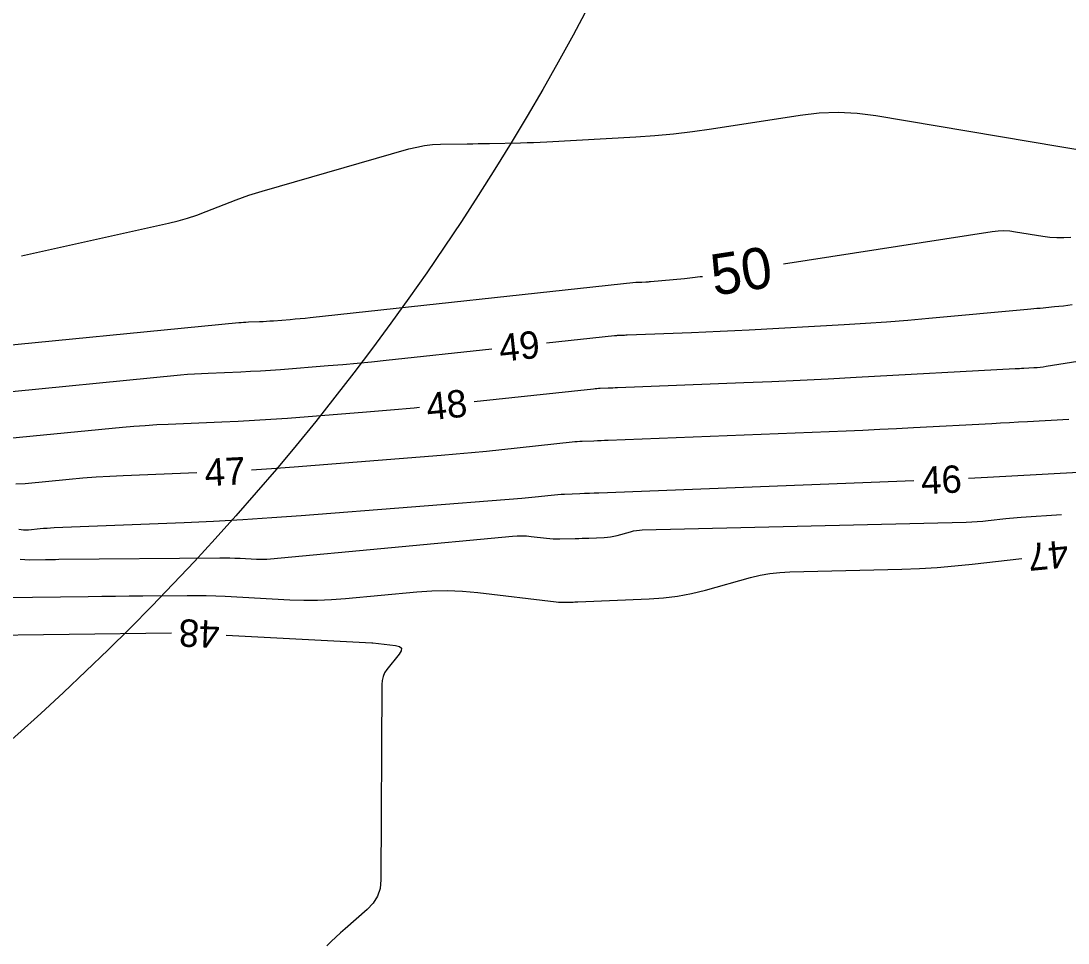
# Model space of a CAD drawing. Extents: x 2384780 to 2405861, y 547869 to 573706.
# Drawn here: x 2395808.1 to 2395884.7, y 552399.7 to 552467 of the extents above; entities that cross this region are included whole.
import ezdxf

# ---------------------------------------------------------------- set-up
doc = ezdxf.new("R2010")
doc.units = 0
for name, color, linetype in [('Old_Level_60', 7, 'Continuous'), ('Old_Level_61', 7, 'Continuous'), ('Old_Level_63', 7, 'Continuous')]:
    doc.layers.add(name, color=color, linetype=linetype)

msp = doc.modelspace()

# ---------------------------------------------------------------- linework, layer by layer
at = {"layer": 'Old_Level_60'}
for points in [[(2395808.181, 552449.87875), (2395818.92625, 552452.28), (2395819.62425, 552452.45), (2395820.3145, 552452.646), (2395820.99675, 552452.868), (2395821.671, 552453.11625), (2395823.8605, 552453.96975), (2395824.3315, 552454.147), (2395824.80625, 552454.3135), (2395825.28475, 552454.46875), (2395825.76675, 552454.61325), (2395836.491, 552457.68925), (2395837.06175, 552457.833), (2395837.63825, 552457.93825), (2395838.2205, 552458.005), (2395838.8085, 552458.0335), (2395840.7385, 552458.06325), (2395841.152, 552458.07), (2395841.5655, 552458.0775), (2395841.979, 552458.0855), (2395842.3925, 552458.094), (2395844.64325, 552458.1425), (2395845.1255, 552458.15475), (2395845.6075, 552458.17125), (2395846.0895, 552458.1915), (2395846.57125, 552458.216), (2395853.06225, 552458.57225), (2395854.4515, 552458.66575), (2395855.837, 552458.79375), (2395857.219, 552458.956), (2395858.59725, 552459.15275), (2395865.07375, 552460.15875), (2395866.46125, 552460.31825), (2395867.848, 552460.3655), (2395869.234, 552460.30025), (2395870.61925, 552460.123), (2395886.36225, 552457.46875)], [(2395884.9525, 552446.3155), (2395884.63125, 552446.266), (2395884.30925, 552446.222), (2395883.9865, 552446.18375), (2395883.663, 552446.151), (2395882.6055, 552446.053), (2395882.37875, 552446.03225), (2395882.15225, 552446.01125), (2395881.9255, 552445.99025), (2395881.699, 552445.96925), (2395874.4855, 552445.30225), (2395872.939, 552445.16675), (2395871.39175, 552445.04575), (2395869.84325, 552444.9395), (2395868.29375, 552444.84775), (2395861.34475, 552444.47), (2395860.29575, 552444.415), (2395859.24625, 552444.364), (2395858.197, 552444.31675), (2395857.14725, 552444.2735), (2395852.428, 552444.08775), (2395852.33825, 552444.08425), (2395852.2485, 552444.08075), (2395852.1585, 552444.07725), (2395852.06875, 552444.07375), (2395851.77525, 552444.06225), (2395851.7125, 552444.05925), (2395851.64975, 552444.055), (2395851.587, 552444.05), (2395851.5245, 552444.04375), (2395846.5375, 552443.50575)], [(2395842.5605, 552443.07675), (2395834.82675, 552442.2425), (2395833.77025, 552442.13225), (2395832.713, 552442.02975), (2395831.655, 552441.93475), (2395830.5965, 552441.8475), (2395827.10125, 552441.57175), (2395826.37775, 552441.51825), (2395825.65375, 552441.47175), (2395824.9295, 552441.43225), (2395824.20475, 552441.39975), (2395821.83625, 552441.305), (2395821.329, 552441.28125), (2395820.82225, 552441.25), (2395820.316, 552441.2115), (2395819.81025, 552441.16575), (2395805.49125, 552439.7675)], [(2395886.746, 552442.398), (2395883.0635, 552441.79775), (2395882.8385, 552441.764), (2395882.613, 552441.7365), (2395882.38675, 552441.715), (2395882.15975, 552441.6995), (2395881.4175, 552441.659), (2395881.2585, 552441.65025), (2395881.0995, 552441.6415), (2395880.94025, 552441.633), (2395880.78125, 552441.62425), (2395869.17175, 552440.993), (2395867.121, 552440.8855), (2395865.07, 552440.7855), (2395863.01875, 552440.69325), (2395860.967, 552440.60875), (2395851.74275, 552440.246), (2395851.56725, 552440.239), (2395851.3915, 552440.232), (2395851.216, 552440.22525), (2395851.0405, 552440.21825), (2395850.46675, 552440.19575), (2395850.344, 552440.18975), (2395850.22125, 552440.18175), (2395850.09875, 552440.17175), (2395849.9765, 552440.15975), (2395841.252, 552439.2185)], [(2395837.27275, 552438.8105), (2395836.88475, 552438.77275), (2395835.1365, 552438.616), (2395833.387, 552438.4715), (2395827.61075, 552438.016), (2395826.415, 552437.9275), (2395825.2185, 552437.85075), (2395824.0215, 552437.78525), (2395822.8235, 552437.73175), (2395818.9095, 552437.57525), (2395818.07125, 552437.5355), (2395817.23375, 552437.484), (2395816.39725, 552437.4205), (2395815.56125, 552437.345), (2395807.28875, 552436.537)], [(2395884.7155, 552437.93725), (2395881.67925, 552437.771), (2395881.0285, 552437.7355), (2395880.37775, 552437.7), (2395879.72725, 552437.6645), (2395879.0765, 552437.629), (2395873.34925, 552437.31775), (2395872.122, 552437.25325), (2395870.8945, 552437.1935), (2395869.66675, 552437.13825), (2395868.43875, 552437.08775), (2395851.0575, 552436.404), (2395850.796, 552436.39375), (2395850.53475, 552436.3835), (2395850.27325, 552436.37325), (2395850.012, 552436.36275), (2395849.15825, 552436.32925), (2395848.9755, 552436.3205), (2395848.79275, 552436.30875), (2395848.6105, 552436.29375), (2395848.42825, 552436.2755), (2395843.2705, 552435.71925), (2395842.16475, 552435.604), (2395841.05825, 552435.49675), (2395839.95125, 552435.39725), (2395838.84325, 552435.306), (2395828.12, 552434.46025), (2395826.45225, 552434.33675), (2395824.99725, 552434.24325)], [(2395821.00225, 552434.046), (2395815.62225, 552433.83075), (2395814.63325, 552433.784), (2395813.645, 552433.72325), (2395812.65775, 552433.64825), (2395811.6715, 552433.559), (2395808.4515, 552433.24475), (2395807.76325, 552433.205)], [(2395888.07075, 552434.219), (2395880.5375, 552433.80625), (2395880.097, 552433.78225), (2395879.65625, 552433.75825), (2395879.21575, 552433.73425), (2395878.775, 552433.71025), (2395877.389, 552433.63475)], [(2395873.39275, 552433.4675), (2395850.372, 552432.562), (2395850.025, 552432.5485), (2395849.67775, 552432.53475), (2395849.33075, 552432.521), (2395848.98375, 552432.5075), (2395847.84975, 552432.46275), (2395847.607, 552432.45125), (2395847.3645, 552432.4355), (2395847.12225, 552432.4155), (2395846.88025, 552432.3915), (2395845.72675, 552432.26725), (2395845.4795, 552432.24125), (2395845.23225, 552432.21725), (2395844.9845, 552432.19525), (2395844.73675, 552432.17475), (2395828.6295, 552430.9045), (2395826.48925, 552430.746), (2395824.348, 552430.6085), (2395822.20525, 552430.4915), (2395820.0615, 552430.3955), (2395810.5705, 552430.01575), (2395810.31225, 552430.00375), (2395810.05425, 552429.98775), (2395809.79675, 552429.96825), (2395809.53925, 552429.945), (2395808.69875, 552429.863), (2395808.519, 552429.8525), (2395808.34025, 552429.8565), (2395808.1625, 552429.875), (2395807.9855, 552429.90775)], [(2395808.084, 552427.73475), (2395808.43175, 552427.70625), (2395808.782, 552427.7), (2395809.93025, 552427.7155), (2395810.17625, 552427.71875), (2395810.4225, 552427.7215), (2395810.6685, 552427.72425), (2395810.9145, 552427.7265), (2395822.68575, 552427.83375), (2395823.05275, 552427.83425), (2395823.41925, 552427.829), (2395823.786, 552427.818), (2395824.1525, 552427.80125), (2395825.34925, 552427.73725), (2395825.60575, 552427.72825), (2395825.862, 552427.72875), (2395826.118, 552427.7385), (2395826.37375, 552427.75775), (2395844.061, 552429.414), (2395844.40375, 552429.437), (2395844.746, 552429.442), (2395845.0885, 552429.42925), (2395845.4305, 552429.39825), (2395846.5475, 552429.2675), (2395846.787, 552429.24375), (2395847.027, 552429.22825), (2395847.2675, 552429.221), (2395847.50825, 552429.222), (2395848.652, 552429.24675), (2395848.897, 552429.25275), (2395849.142, 552429.25975), (2395849.387, 552429.26825), (2395849.632, 552429.27775), (2395850.7555, 552429.32475), (2395850.995, 552429.3415), (2395851.23275, 552429.37175), (2395851.468, 552429.4155), (2395851.7015, 552429.47275), (2395852.687, 552429.7445), (2395852.899, 552429.796), (2395853.11325, 552429.8345), (2395853.32925, 552429.8595), (2395853.54725, 552429.8715), (2395877.2205, 552430.44825), (2395877.6195, 552430.4625), (2395878.01775, 552430.4855), (2395878.41525, 552430.51775), (2395878.81225, 552430.559), (2395880.108, 552430.7085), (2395880.38575, 552430.73875), (2395880.664, 552430.76525), (2395880.94225, 552430.78825), (2395881.22125, 552430.8075), (2395884.184, 552430.99375)], [(2395806.95825, 552424.93425), (2395813.067, 552425.01675), (2395814.061, 552425.02975), (2395815.05475, 552425.0415), (2395816.04875, 552425.05225), (2395817.0425, 552425.06175), (2395820.28925, 552425.0915), (2395820.985, 552425.09225), (2395821.68025, 552425.08225), (2395822.3755, 552425.0615), (2395823.0705, 552425.02975), (2395827.80025, 552424.777), (2395828.8135, 552424.7415), (2395829.826, 552424.743), (2395830.8375, 552424.782), (2395831.8485, 552424.858), (2395837.06225, 552425.346), (2395838.179, 552425.42125), (2395839.29525, 552425.438), (2395840.41075, 552425.39575), (2395841.5255, 552425.29475), (2395847.25675, 552424.62475), (2395847.4125, 552424.60925), (2395847.56825, 552424.59925), (2395847.72425, 552424.5945), (2395847.8805, 552424.59525), (2395848.3915, 552424.60625), (2395848.501, 552424.60875), (2395848.6105, 552424.612), (2395848.71975, 552424.61575), (2395848.82925, 552424.62), (2395854.0435, 552424.83775), (2395855.0845, 552424.91075), (2395856.11625, 552425.04225), (2395857.139, 552425.2325), (2395858.1525, 552425.48125), (2395861.448, 552426.3895), (2395862.1575, 552426.562), (2395862.8735, 552426.6905), (2395863.596, 552426.7745), (2395864.325, 552426.8145), (2395872.5145, 552427.014), (2395873.802, 552427.06), (2395875.08775, 552427.135), (2395876.37125, 552427.239), (2395877.65275, 552427.372), (2395881.266, 552427.7885)], [(2395804.1765, 552422.1555), (2395819.15275, 552422.35825)], [(2395823.148, 552422.19625), (2395833.77625, 552421.62825), (2395833.78425, 552421.628), (2395833.7925, 552421.628), (2395833.8005, 552421.6285), (2395833.80875, 552421.629), (2395833.83525, 552421.6315), (2395833.841, 552421.63175), (2395833.8465, 552421.632), (2395833.85225, 552421.63175), (2395833.858, 552421.63125), (2395835.5185, 552421.437), (2395835.80175, 552421.36575), (2395835.94025, 552421.23475), (2395835.93375, 552421.04425), (2395835.7825, 552420.79425), (2395834.88875, 552419.67625), (2395834.721, 552419.4285), (2395834.601, 552419.16375), (2395834.5285, 552418.88225), (2395834.5035, 552418.58375), (2395834.4505, 552404.3195), (2395834.38625, 552403.69275), (2395834.19875, 552403.1225), (2395833.888, 552402.60875), (2395833.45375, 552402.152), (2395831.83375, 552400.7525), (2395831.49, 552400.449), (2395831.15275, 552400.1385), (2395830.8225, 552399.82075), (2395830.4985, 552399.496)]]:
    msp.add_lwpolyline(points, dxfattribs=at)
at = {"layer": 'Old_Level_61'}
for points in [[(2395884.86325, 552451.22875), (2395884.34975, 552451.19125), (2395883.83725, 552451.189), (2395883.32575, 552451.222), (2395882.81525, 552451.2905), (2395880.8215, 552451.6265), (2395880.39425, 552451.68125), (2395879.96675, 552451.70125), (2395879.539, 552451.68675), (2395879.111, 552451.6375), (2395863.8635, 552449.26875)], [(2395857.9325, 552448.36175), (2395857.7785, 552448.3415), (2395857.209, 552448.2755), (2395856.6385, 552448.21825), (2395854.13825, 552447.987), (2395854.05575, 552447.98), (2395853.97325, 552447.9735), (2395853.89075, 552447.96775), (2395853.80825, 552447.963), (2395853.51775, 552447.947), (2395853.47025, 552447.9445), (2395853.42275, 552447.94225), (2395853.375, 552447.94025), (2395853.3275, 552447.93825), (2395853.1135, 552447.92975), (2395853.10925, 552447.9295), (2395853.10525, 552447.9295), (2395853.10125, 552447.92925), (2395853.09725, 552447.929), (2395853.08375, 552447.9285), (2395853.081, 552447.9285), (2395853.07825, 552447.92825), (2395853.07525, 552447.928), (2395853.0725, 552447.92775), (2395829.2755, 552445.3605), (2395828.9085, 552445.32225), (2395828.54125, 552445.28675), (2395828.17375, 552445.25375), (2395827.806, 552445.2235), (2395826.592, 552445.12775), (2395826.3405, 552445.109), (2395826.089, 552445.093), (2395825.8375, 552445.07925), (2395825.58575, 552445.068), (2395824.763, 552445.035), (2395824.58675, 552445.02675), (2395824.41075, 552445.01575), (2395824.235, 552445.0025), (2395824.05925, 552444.9865), (2395803.694, 552442.998)]]:
    msp.add_lwpolyline(points, dxfattribs=at)
at = {"layer": 'Old_Level_63'}
msp.add_circle((2395683.23554, 552555.58852), 187.93516, dxfattribs=at)

# ---------------------------------------------------------------- texts
at = {"layer": 'Old_Level_60'}
for s, rotation, p in [('49', 6.1571111, (2395843.1845, 552442.13825)), ('48', 5.8557972, (2395837.869, 552437.85975)), ('47', 2.8283167, (2395821.6185, 552433.064)), ('46', 2.396725, (2395873.954, 552432.48525)), ('47', 185.3682972, (2395884.5865, 552429.14075)), ('48', 177.6811167, (2395822.694, 552423.2415))]:
    msp.add_text(s, height=2, rotation=rotation, dxfattribs=at).set_placement(p)
at = {"layer": 'Old_Level_61'}
msp.add_text('50', height=3, rotation=8.6953, dxfattribs=at).set_placement((2395858.791, 552446.9685))

doc.saveas('drawing.dxf')
